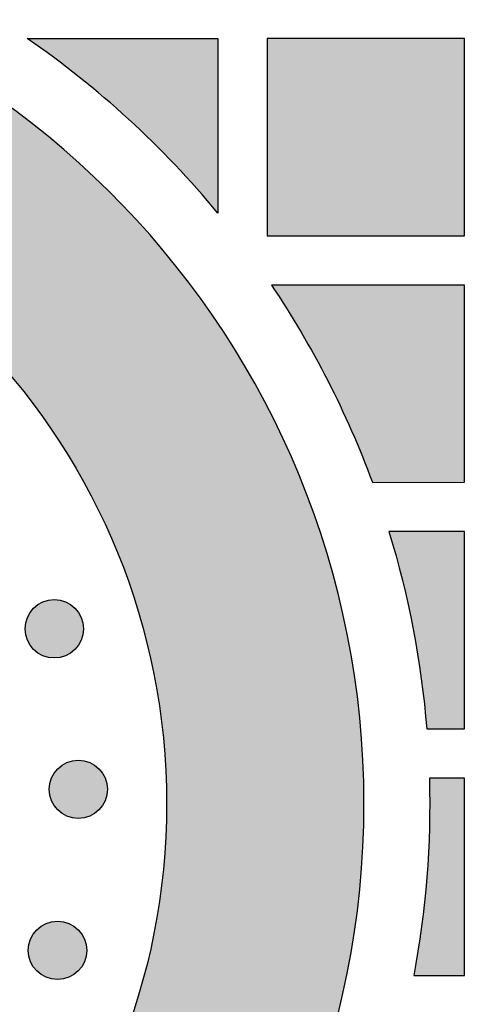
# Model space of a CAD drawing. Header units: millimetres. Extents: x -3873 to -97, y 912 to 4165.
# Tile 390 of 656: x -1623 to -1595, y 2578 to 2638. Entities that reach past the tile are written whole.
import ezdxf

# ---------------------------------------------------------------- set-up
doc = ezdxf.new("R2010")
doc.units = ezdxf.units.MM
doc.layers.add('pattern', color=7, linetype='Continuous', true_color=0x000000)

msp = doc.modelspace()

# ---------------------------------------------------------------- hatches: boundary and pattern name
at = {"layer": 'pattern'}
for points in [[(-1653.016, 2630.506), (-1652.142, 2630.454), (-1651.262, 2630.382), (-1650.376, 2630.289), (-1649.486, 2630.177), (-1648.591, 2630.043), (-1647.692, 2629.888), (-1646.791, 2629.712), (-1645.888, 2629.514), (-1644.983, 2629.293), (-1644.077, 2629.051), (-1643.172, 2628.785), (-1642.268, 2628.497), (-1641.365, 2628.186), (-1640.465, 2627.851), (-1639.568, 2627.494), (-1638.676, 2627.113), (-1637.788, 2626.708), (-1636.907, 2626.281), (-1636.033, 2625.83), (-1635.167, 2625.357), (-1634.309, 2624.86), (-1633.461, 2624.341), (-1632.623, 2623.8), (-1631.796, 2623.237), (-1630.982, 2622.651), (-1630.181, 2622.045), (-1629.393, 2621.417), (-1628.621, 2620.77), (-1627.864, 2620.102), (-1627.122, 2619.415), (-1626.398, 2618.709), (-1625.692, 2617.985), (-1625.004, 2617.244), (-1624.334, 2616.486), (-1623.685, 2615.712), (-1623.055, 2614.923), (-1622.446, 2614.119), (-1621.858, 2613.302), (-1621.292, 2612.472), (-1620.747, 2611.629), (-1620.225, 2610.776), (-1619.726, 2609.913), (-1619.249, 2609.04), (-1618.796, 2608.159), (-1618.365, 2607.27), (-1617.958, 2606.375), (-1617.575, 2605.474), (-1617.215, 2604.568), (-1616.878, 2603.658), (-1616.565, 2602.744), (-1616.275, 2601.829), (-1616.009, 2600.912), (-1615.766, 2599.994), (-1615.545, 2599.077), (-1615.347, 2598.161), (-1615.172, 2597.246), (-1615.018, 2596.334), (-1614.886, 2595.425), (-1614.776, 2594.52), (-1614.687, 2593.62), (-1614.618, 2592.725), (-1614.57, 2591.836), (-1614.541, 2590.953), (-1614.531, 2590.077), (-1614.541, 2589.201), (-1614.569, 2588.318), (-1614.618, 2587.429), (-1614.686, 2586.534), (-1614.775, 2585.634), (-1614.886, 2584.729), (-1615.017, 2583.82), (-1615.171, 2582.908), (-1615.346, 2581.993), (-1615.544, 2581.077), (-1615.764, 2580.16), (-1616.007, 2579.242), (-1616.274, 2578.325), (-1616.563, 2577.41), (-1616.876, 2576.496), (-1617.212, 2575.586), (-1617.572, 2574.68), (-1617.956, 2573.779), (-1618.362, 2572.883), (-1618.793, 2571.994), (-1619.246, 2571.113), (-1619.723, 2570.24), (-1620.222, 2569.377), (-1620.744, 2568.524), (-1621.288, 2567.681), (-1621.854, 2566.851), (-1622.442, 2566.034), (-1623.051, 2565.23), (-1623.68, 2564.441), (-1624.33, 2563.667), (-1624.999, 2562.909), (-1625.687, 2562.167), (-1626.394, 2561.443), (-1627.118, 2560.737), (-1627.859, 2560.05), (-1628.616, 2559.382), (-1629.388, 2558.734), (-1630.176, 2558.107), (-1630.977, 2557.5), (-1631.791, 2556.915), (-1632.617, 2556.351), (-1633.455, 2555.81), (-1634.303, 2555.29), (-1635.161, 2554.794), (-1636.027, 2554.32), (-1636.901, 2553.869), (-1637.782, 2553.442), (-1638.67, 2553.038), (-1639.562, 2552.657), (-1640.459, 2552.299), (-1641.359, 2551.964), (-1642.261, 2551.653), (-1643.166, 2551.364), (-1644.071, 2551.099), (-1644.976, 2550.856), (-1645.881, 2550.635), (-1646.785, 2550.437), (-1647.686, 2550.26), (-1648.584, 2550.106), (-1649.479, 2549.972), (-1650.37, 2549.859), (-1651.255, 2549.767), (-1652.136, 2549.694), (-1653.01, 2549.641), (-1653.009, 2537.63), (-1651.868, 2537.686), (-1650.719, 2537.768), (-1649.562, 2537.876), (-1648.399, 2538.01), (-1647.229, 2538.172), (-1646.055, 2538.362), (-1644.876, 2538.58), (-1643.695, 2538.827), (-1642.511, 2539.103), (-1641.326, 2539.408), (-1640.14, 2539.743), (-1638.956, 2540.109), (-1637.773, 2540.504), (-1636.594, 2540.93), (-1635.419, 2541.387), (-1634.249, 2541.874), (-1633.085, 2542.392), (-1631.929, 2542.941), (-1630.782, 2543.52), (-1629.645, 2544.13), (-1628.52, 2544.77), (-1627.406, 2545.44), (-1626.306, 2546.139), (-1625.221, 2546.868), (-1624.151, 2547.625), (-1623.099, 2548.41), (-1622.064, 2549.224), (-1621.049, 2550.064), (-1620.054, 2550.93), (-1619.08, 2551.823), (-1618.128, 2552.74), (-1617.199, 2553.68), (-1616.295, 2554.645), (-1615.415, 2555.631), (-1614.561, 2556.638), (-1613.733, 2557.666), (-1612.932, 2558.713), (-1612.159, 2559.777), (-1611.414, 2560.859), (-1610.698, 2561.957), (-1610.012, 2563.069), (-1609.355, 2564.195), (-1608.729, 2565.333), (-1608.132, 2566.483), (-1607.566, 2567.642), (-1607.032, 2568.811), (-1606.527, 2569.987), (-1606.054, 2571.169), (-1605.612, 2572.357), (-1605.201, 2573.549), (-1604.82, 2574.744), (-1604.47, 2575.941), (-1604.15, 2577.138), (-1603.861, 2578.335), (-1603.601, 2579.531), (-1603.371, 2580.725), (-1603.169, 2581.915), (-1602.996, 2583.101), (-1602.852, 2584.282), (-1602.735, 2585.457), (-1602.645, 2586.624), (-1602.581, 2587.784), (-1602.544, 2588.936), (-1602.531, 2590.078), (-1602.544, 2591.22), (-1602.582, 2592.372), (-1602.645, 2593.532), (-1602.735, 2594.699), (-1602.853, 2595.874), (-1602.998, 2597.055), (-1603.171, 2598.241), (-1603.372, 2599.431), (-1603.603, 2600.625), (-1603.863, 2601.821), (-1604.153, 2603.018), (-1604.472, 2604.215), (-1604.823, 2605.412), (-1605.203, 2606.607), (-1605.615, 2607.799), (-1606.057, 2608.986), (-1606.531, 2610.169), (-1607.035, 2611.345), (-1607.57, 2612.513), (-1608.136, 2613.672), (-1608.733, 2614.822), (-1609.359, 2615.96), (-1610.016, 2617.086), (-1610.703, 2618.198), (-1611.419, 2619.296), (-1612.164, 2620.377), (-1612.937, 2621.442), (-1613.738, 2622.489), (-1614.566, 2623.516), (-1615.42, 2624.523), (-1616.3, 2625.509), (-1617.205, 2626.473), (-1618.134, 2627.414), (-1619.086, 2628.331), (-1620.06, 2629.223), (-1621.056, 2630.089), (-1622.071, 2630.929), (-1623.106, 2631.742), (-1624.158, 2632.528), (-1625.228, 2633.285), (-1626.313, 2634.013), (-1627.413, 2634.712), (-1628.527, 2635.382), (-1629.653, 2636.022), (-1630.79, 2636.631), (-1631.937, 2637.21), (-1633.093, 2637.759), (-1634.257, 2638.277), (-1635.427, 2638.764), (-1636.602, 2639.22), (-1637.782, 2639.646), (-1638.964, 2640.042), (-1640.149, 2640.407), (-1641.334, 2640.742), (-1642.519, 2641.047), (-1643.703, 2641.323), (-1644.885, 2641.569), (-1646.063, 2641.787), (-1647.238, 2641.977), (-1648.407, 2642.138), (-1649.571, 2642.273), (-1650.727, 2642.38), (-1651.877, 2642.462), (-1653.017, 2642.518)], [(-1611.418, 2625.986), (-1612.696, 2627.483), (-1613.355, 2628.216), (-1614.028, 2628.938), (-1614.713, 2629.648), (-1615.411, 2630.347), (-1616.122, 2631.033), (-1616.844, 2631.707), (-1617.578, 2632.369), (-1618.324, 2633.017), (-1619.08, 2633.652), (-1619.848, 2634.273), (-1620.625, 2634.881), (-1621.412, 2635.474), (-1623.015, 2636.617), (-1611.419, 2636.618)], [(-1608.418, 2624.619), (-1596.418, 2624.62), (-1596.419, 2636.62), (-1608.419, 2636.619)], [(-1608.161, 2621.619), (-1607.24, 2620.206), (-1606.361, 2618.765), (-1605.524, 2617.296), (-1604.732, 2615.803), (-1603.984, 2614.286), (-1603.283, 2612.749), (-1602.628, 2611.193), (-1602.021, 2609.619), (-1596.417, 2609.62), (-1596.418, 2621.62)], [(-1601.009, 2606.619), (-1600.581, 2605.152), (-1600.193, 2603.673), (-1599.844, 2602.182), (-1599.536, 2600.682), (-1599.269, 2599.174), (-1599.043, 2597.659), (-1598.858, 2596.141), (-1598.714, 2594.619), (-1596.415, 2594.62), (-1596.416, 2606.62)], [(-1622.617, 2599.455), (-1622.589, 2599.428), (-1622.56, 2599.401), (-1622.53, 2599.374), (-1622.5, 2599.348), (-1622.468, 2599.322), (-1622.436, 2599.297), (-1622.402, 2599.272), (-1622.368, 2599.248), (-1622.333, 2599.225), (-1622.298, 2599.202), (-1622.261, 2599.18), (-1622.224, 2599.159), (-1622.186, 2599.138), (-1622.147, 2599.118), (-1622.108, 2599.1), (-1622.068, 2599.082), (-1622.027, 2599.065), (-1621.985, 2599.049), (-1621.944, 2599.033), (-1621.901, 2599.019), (-1621.858, 2599.006), (-1621.815, 2598.994), (-1621.771, 2598.983), (-1621.726, 2598.973), (-1621.682, 2598.965), (-1621.637, 2598.957), (-1621.592, 2598.951), (-1621.546, 2598.945), (-1621.5, 2598.941), (-1621.455, 2598.938), (-1621.409, 2598.936), (-1621.363, 2598.936), (-1621.317, 2598.936), (-1621.271, 2598.938), (-1621.225, 2598.941), (-1621.18, 2598.945), (-1621.134, 2598.951), (-1621.089, 2598.957), (-1621.044, 2598.965), (-1620.999, 2598.973), (-1620.955, 2598.983), (-1620.911, 2598.994), (-1620.868, 2599.006), (-1620.825, 2599.019), (-1620.782, 2599.034), (-1620.74, 2599.049), (-1620.699, 2599.065), (-1620.658, 2599.082), (-1620.618, 2599.1), (-1620.579, 2599.119), (-1620.54, 2599.138), (-1620.502, 2599.159), (-1620.465, 2599.18), (-1620.428, 2599.202), (-1620.392, 2599.225), (-1620.357, 2599.248), (-1620.323, 2599.272), (-1620.29, 2599.297), (-1620.258, 2599.322), (-1620.226, 2599.348), (-1620.195, 2599.374), (-1620.165, 2599.401), (-1620.136, 2599.428), (-1620.108, 2599.456), (-1620.081, 2599.484), (-1620.054, 2599.513), (-1620.027, 2599.543), (-1620.001, 2599.573), (-1619.975, 2599.605), (-1619.95, 2599.637), (-1619.925, 2599.671), (-1619.901, 2599.705), (-1619.878, 2599.74), (-1619.855, 2599.775), (-1619.833, 2599.812), (-1619.811, 2599.849), (-1619.791, 2599.887), (-1619.771, 2599.926), (-1619.752, 2599.965), (-1619.735, 2600.006), (-1619.718, 2600.046), (-1619.701, 2600.088), (-1619.686, 2600.13), (-1619.672, 2600.172), (-1619.659, 2600.215), (-1619.647, 2600.258), (-1619.636, 2600.302), (-1619.626, 2600.347), (-1619.618, 2600.391), (-1619.61, 2600.436), (-1619.603, 2600.482), (-1619.598, 2600.527), (-1619.594, 2600.573), (-1619.591, 2600.618), (-1619.589, 2600.664), (-1619.589, 2600.71), (-1619.589, 2600.756), (-1619.591, 2600.802), (-1619.594, 2600.848), (-1619.598, 2600.893), (-1619.603, 2600.939), (-1619.61, 2600.984), (-1619.618, 2601.029), (-1619.626, 2601.074), (-1619.636, 2601.118), (-1619.647, 2601.162), (-1619.659, 2601.205), (-1619.672, 2601.248), (-1619.686, 2601.291), (-1619.702, 2601.333), (-1619.718, 2601.374), (-1619.735, 2601.415), (-1619.753, 2601.455), (-1619.771, 2601.494), (-1619.791, 2601.533), (-1619.812, 2601.571), (-1619.833, 2601.608), (-1619.855, 2601.645), (-1619.878, 2601.681), (-1619.901, 2601.716), (-1619.925, 2601.75), (-1619.95, 2601.783), (-1619.975, 2601.815), (-1620.001, 2601.847), (-1620.027, 2601.878), (-1620.054, 2601.908), (-1620.081, 2601.937), (-1620.108, 2601.965), (-1620.137, 2601.992), (-1620.166, 2602.019), (-1620.196, 2602.046), (-1620.226, 2602.072), (-1620.258, 2602.098), (-1620.29, 2602.123), (-1620.324, 2602.148), (-1620.358, 2602.172), (-1620.393, 2602.196), (-1620.428, 2602.218), (-1620.465, 2602.24), (-1620.502, 2602.262), (-1620.54, 2602.282), (-1620.579, 2602.302), (-1620.618, 2602.321), (-1620.658, 2602.338), (-1620.699, 2602.356), (-1620.74, 2602.372), (-1620.782, 2602.387), (-1620.825, 2602.401), (-1620.868, 2602.414), (-1620.911, 2602.426), (-1620.955, 2602.437), (-1621, 2602.447), (-1621.044, 2602.456), (-1621.089, 2602.463), (-1621.134, 2602.47), (-1621.18, 2602.475), (-1621.226, 2602.479), (-1621.271, 2602.482), (-1621.317, 2602.484), (-1621.363, 2602.484), (-1621.409, 2602.484), (-1621.455, 2602.482), (-1621.501, 2602.479), (-1621.546, 2602.475), (-1621.592, 2602.47), (-1621.637, 2602.463), (-1621.682, 2602.455), (-1621.727, 2602.447), (-1621.771, 2602.437), (-1621.815, 2602.426), (-1621.858, 2602.414), (-1621.901, 2602.401), (-1621.944, 2602.387), (-1621.986, 2602.372), (-1622.027, 2602.355), (-1622.068, 2602.338), (-1622.108, 2602.32), (-1622.147, 2602.302), (-1622.186, 2602.282), (-1622.224, 2602.261), (-1622.261, 2602.24), (-1622.298, 2602.218), (-1622.334, 2602.195), (-1622.368, 2602.172), (-1622.403, 2602.148), (-1622.436, 2602.123), (-1622.468, 2602.098), (-1622.5, 2602.072), (-1622.531, 2602.046), (-1622.561, 2602.019), (-1622.59, 2601.992), (-1622.618, 2601.965), (-1622.645, 2601.936), (-1622.672, 2601.907), (-1622.699, 2601.878), (-1622.725, 2601.847), (-1622.751, 2601.815), (-1622.776, 2601.783), (-1622.801, 2601.749), (-1622.825, 2601.715), (-1622.848, 2601.68), (-1622.871, 2601.645), (-1622.893, 2601.608), (-1622.914, 2601.571), (-1622.935, 2601.533), (-1622.955, 2601.494), (-1622.973, 2601.455), (-1622.991, 2601.415), (-1623.008, 2601.374), (-1623.024, 2601.333), (-1623.04, 2601.291), (-1623.054, 2601.248), (-1623.067, 2601.205), (-1623.079, 2601.162), (-1623.09, 2601.118), (-1623.1, 2601.074), (-1623.108, 2601.029), (-1623.116, 2600.984), (-1623.122, 2600.939), (-1623.128, 2600.893), (-1623.132, 2600.848), (-1623.135, 2600.802), (-1623.137, 2600.756), (-1623.137, 2600.71), (-1623.137, 2600.664), (-1623.135, 2600.618), (-1623.132, 2600.572), (-1623.128, 2600.527), (-1623.122, 2600.481), (-1623.116, 2600.436), (-1623.108, 2600.391), (-1623.1, 2600.346), (-1623.09, 2600.302), (-1623.079, 2600.258), (-1623.067, 2600.215), (-1623.054, 2600.172), (-1623.039, 2600.129), (-1623.024, 2600.087), (-1623.008, 2600.046), (-1622.991, 2600.005), (-1622.973, 2599.965), (-1622.954, 2599.926), (-1622.935, 2599.887), (-1622.914, 2599.849), (-1622.893, 2599.812), (-1622.871, 2599.775), (-1622.848, 2599.74), (-1622.825, 2599.705), (-1622.801, 2599.67), (-1622.776, 2599.637), (-1622.751, 2599.605), (-1622.725, 2599.573), (-1622.699, 2599.542), (-1622.672, 2599.513), (-1622.645, 2599.484)], [(-1621.156, 2589.693), (-1621.128, 2589.666), (-1621.099, 2589.639), (-1621.069, 2589.612), (-1621.038, 2589.586), (-1621.006, 2589.56), (-1620.974, 2589.535), (-1620.941, 2589.51), (-1620.907, 2589.486), (-1620.872, 2589.463), (-1620.836, 2589.44), (-1620.799, 2589.418), (-1620.762, 2589.397), (-1620.724, 2589.376), (-1620.685, 2589.357), (-1620.646, 2589.338), (-1620.606, 2589.32), (-1620.565, 2589.303), (-1620.524, 2589.287), (-1620.482, 2589.272), (-1620.439, 2589.257), (-1620.396, 2589.244), (-1620.353, 2589.232), (-1620.309, 2589.221), (-1620.265, 2589.211), (-1620.22, 2589.203), (-1620.175, 2589.195), (-1620.13, 2589.189), (-1620.084, 2589.183), (-1620.039, 2589.179), (-1619.993, 2589.176), (-1619.947, 2589.174), (-1619.901, 2589.174), (-1619.855, 2589.174), (-1619.809, 2589.176), (-1619.764, 2589.179), (-1619.718, 2589.183), (-1619.672, 2589.189), (-1619.627, 2589.195), (-1619.582, 2589.203), (-1619.538, 2589.212), (-1619.493, 2589.221), (-1619.449, 2589.232), (-1619.406, 2589.244), (-1619.363, 2589.257), (-1619.32, 2589.272), (-1619.278, 2589.287), (-1619.237, 2589.303), (-1619.196, 2589.32), (-1619.156, 2589.338), (-1619.117, 2589.357), (-1619.078, 2589.376), (-1619.04, 2589.397), (-1619.003, 2589.418), (-1618.966, 2589.44), (-1618.931, 2589.463), (-1618.896, 2589.486), (-1618.862, 2589.51), (-1618.828, 2589.535), (-1618.796, 2589.56), (-1618.764, 2589.586), (-1618.734, 2589.612), (-1618.704, 2589.639), (-1618.675, 2589.666), (-1618.647, 2589.694), (-1618.619, 2589.722), (-1618.592, 2589.751), (-1618.565, 2589.781), (-1618.539, 2589.811), (-1618.513, 2589.843), (-1618.488, 2589.875), (-1618.463, 2589.909), (-1618.439, 2589.943), (-1618.416, 2589.978), (-1618.393, 2590.014), (-1618.371, 2590.05), (-1618.35, 2590.087), (-1618.329, 2590.125), (-1618.31, 2590.164), (-1618.291, 2590.203), (-1618.273, 2590.244), (-1618.256, 2590.284), (-1618.24, 2590.326), (-1618.225, 2590.368), (-1618.211, 2590.41), (-1618.197, 2590.453), (-1618.185, 2590.497), (-1618.174, 2590.54), (-1618.165, 2590.585), (-1618.156, 2590.629), (-1618.148, 2590.674), (-1618.142, 2590.72), (-1618.136, 2590.765), (-1618.132, 2590.811), (-1618.129, 2590.856), (-1618.128, 2590.902), (-1618.127, 2590.948), (-1618.128, 2590.994), (-1618.129, 2591.04), (-1618.132, 2591.086), (-1618.136, 2591.132), (-1618.142, 2591.177), (-1618.148, 2591.222), (-1618.156, 2591.267), (-1618.165, 2591.312), (-1618.174, 2591.356), (-1618.185, 2591.4), (-1618.198, 2591.444), (-1618.211, 2591.487), (-1618.225, 2591.529), (-1618.24, 2591.571), (-1618.256, 2591.612), (-1618.273, 2591.653), (-1618.291, 2591.693), (-1618.31, 2591.733), (-1618.329, 2591.771), (-1618.35, 2591.809), (-1618.371, 2591.847), (-1618.393, 2591.883), (-1618.416, 2591.919), (-1618.439, 2591.954), (-1618.463, 2591.988), (-1618.488, 2592.021), (-1618.513, 2592.053), (-1618.539, 2592.085), (-1618.565, 2592.116), (-1618.592, 2592.146), (-1618.619, 2592.175), (-1618.647, 2592.203), (-1618.675, 2592.23), (-1618.704, 2592.258), (-1618.734, 2592.284), (-1618.765, 2592.311), (-1618.796, 2592.336), (-1618.829, 2592.361), (-1618.862, 2592.386), (-1618.896, 2592.41), (-1618.931, 2592.434), (-1618.967, 2592.456), (-1619.003, 2592.478), (-1619.04, 2592.5), (-1619.078, 2592.52), (-1619.117, 2592.54), (-1619.157, 2592.559), (-1619.197, 2592.577), (-1619.237, 2592.594), (-1619.279, 2592.61), (-1619.321, 2592.625), (-1619.363, 2592.639), (-1619.406, 2592.652), (-1619.45, 2592.664), (-1619.494, 2592.675), (-1619.538, 2592.685), (-1619.582, 2592.694), (-1619.627, 2592.701), (-1619.673, 2592.708), (-1619.718, 2592.713), (-1619.764, 2592.717), (-1619.81, 2592.72), (-1619.855, 2592.722), (-1619.901, 2592.722), (-1619.947, 2592.722), (-1619.993, 2592.72), (-1620.039, 2592.717), (-1620.085, 2592.713), (-1620.13, 2592.708), (-1620.175, 2592.701), (-1620.22, 2592.694), (-1620.265, 2592.685), (-1620.309, 2592.675), (-1620.353, 2592.664), (-1620.397, 2592.652), (-1620.44, 2592.639), (-1620.482, 2592.625), (-1620.524, 2592.61), (-1620.565, 2592.593), (-1620.606, 2592.576), (-1620.646, 2592.558), (-1620.686, 2592.54), (-1620.724, 2592.52), (-1620.762, 2592.499), (-1620.8, 2592.478), (-1620.836, 2592.456), (-1620.872, 2592.433), (-1620.907, 2592.41), (-1620.941, 2592.386), (-1620.974, 2592.361), (-1621.007, 2592.336), (-1621.038, 2592.31), (-1621.069, 2592.284), (-1621.099, 2592.257), (-1621.128, 2592.23), (-1621.156, 2592.203), (-1621.184, 2592.175), (-1621.211, 2592.145), (-1621.237, 2592.116), (-1621.264, 2592.085), (-1621.289, 2592.053), (-1621.315, 2592.021), (-1621.339, 2591.988), (-1621.363, 2591.953), (-1621.387, 2591.918), (-1621.409, 2591.883), (-1621.431, 2591.846), (-1621.453, 2591.809), (-1621.473, 2591.771), (-1621.493, 2591.732), (-1621.512, 2591.693), (-1621.53, 2591.653), (-1621.547, 2591.612), (-1621.563, 2591.571), (-1621.578, 2591.529), (-1621.592, 2591.486), (-1621.605, 2591.443), (-1621.617, 2591.4), (-1621.628, 2591.356), (-1621.638, 2591.312), (-1621.647, 2591.267), (-1621.654, 2591.222), (-1621.661, 2591.177), (-1621.666, 2591.131), (-1621.67, 2591.086), (-1621.673, 2591.04), (-1621.675, 2590.994), (-1621.676, 2590.948), (-1621.675, 2590.902), (-1621.673, 2590.856), (-1621.67, 2590.81), (-1621.666, 2590.765), (-1621.661, 2590.719), (-1621.654, 2590.674), (-1621.647, 2590.629), (-1621.638, 2590.584), (-1621.628, 2590.54), (-1621.617, 2590.496), (-1621.605, 2590.453), (-1621.592, 2590.41), (-1621.578, 2590.367), (-1621.563, 2590.325), (-1621.547, 2590.284), (-1621.53, 2590.243), (-1621.512, 2590.203), (-1621.493, 2590.164), (-1621.473, 2590.125), (-1621.453, 2590.087), (-1621.431, 2590.05), (-1621.409, 2590.013), (-1621.387, 2589.978), (-1621.363, 2589.943), (-1621.339, 2589.909), (-1621.314, 2589.875), (-1621.289, 2589.843), (-1621.263, 2589.811), (-1621.237, 2589.78), (-1621.21, 2589.751), (-1621.183, 2589.722)], [(-1598.552, 2591.619), (-1598.531, 2590.114), (-1598.55, 2588.607), (-1598.61, 2587.1), (-1598.709, 2585.594), (-1598.849, 2584.092), (-1599.029, 2582.594), (-1599.248, 2581.103), (-1599.507, 2579.619), (-1596.414, 2579.62), (-1596.415, 2591.62)], [(-1622.422, 2579.899), (-1622.394, 2579.871), (-1622.365, 2579.844), (-1622.335, 2579.817), (-1622.304, 2579.791), (-1622.273, 2579.765), (-1622.24, 2579.74), (-1622.207, 2579.716), (-1622.173, 2579.691), (-1622.138, 2579.668), (-1622.102, 2579.645), (-1622.066, 2579.623), (-1622.028, 2579.602), (-1621.99, 2579.582), (-1621.952, 2579.562), (-1621.912, 2579.543), (-1621.872, 2579.525), (-1621.831, 2579.508), (-1621.79, 2579.492), (-1621.748, 2579.477), (-1621.706, 2579.463), (-1621.663, 2579.45), (-1621.619, 2579.438), (-1621.575, 2579.427), (-1621.531, 2579.417), (-1621.486, 2579.408), (-1621.441, 2579.4), (-1621.396, 2579.394), (-1621.351, 2579.389), (-1621.305, 2579.385), (-1621.259, 2579.382), (-1621.213, 2579.38), (-1621.167, 2579.379), (-1621.121, 2579.38), (-1621.076, 2579.382), (-1621.03, 2579.385), (-1620.984, 2579.389), (-1620.939, 2579.394), (-1620.893, 2579.401), (-1620.848, 2579.408), (-1620.804, 2579.417), (-1620.759, 2579.427), (-1620.716, 2579.438), (-1620.672, 2579.45), (-1620.629, 2579.463), (-1620.587, 2579.477), (-1620.545, 2579.492), (-1620.503, 2579.508), (-1620.463, 2579.525), (-1620.423, 2579.543), (-1620.383, 2579.562), (-1620.344, 2579.582), (-1620.306, 2579.602), (-1620.269, 2579.623), (-1620.233, 2579.645), (-1620.197, 2579.668), (-1620.162, 2579.692), (-1620.128, 2579.716), (-1620.095, 2579.74), (-1620.062, 2579.766), (-1620.031, 2579.791), (-1620, 2579.818), (-1619.97, 2579.844), (-1619.941, 2579.871), (-1619.913, 2579.899), (-1619.885, 2579.927), (-1619.858, 2579.956), (-1619.831, 2579.986), (-1619.805, 2580.017), (-1619.779, 2580.048), (-1619.754, 2580.081), (-1619.729, 2580.114), (-1619.705, 2580.148), (-1619.682, 2580.183), (-1619.659, 2580.219), (-1619.637, 2580.255), (-1619.616, 2580.293), (-1619.596, 2580.331), (-1619.576, 2580.369), (-1619.557, 2580.409), (-1619.539, 2580.449), (-1619.522, 2580.49), (-1619.506, 2580.531), (-1619.491, 2580.573), (-1619.477, 2580.615), (-1619.464, 2580.658), (-1619.452, 2580.702), (-1619.441, 2580.746), (-1619.431, 2580.79), (-1619.422, 2580.835), (-1619.414, 2580.88), (-1619.408, 2580.925), (-1619.403, 2580.97), (-1619.399, 2581.016), (-1619.396, 2581.062), (-1619.394, 2581.108), (-1619.393, 2581.154), (-1619.394, 2581.2), (-1619.396, 2581.245), (-1619.399, 2581.291), (-1619.403, 2581.337), (-1619.408, 2581.382), (-1619.414, 2581.428), (-1619.422, 2581.473), (-1619.431, 2581.517), (-1619.441, 2581.562), (-1619.452, 2581.605), (-1619.464, 2581.649), (-1619.477, 2581.692), (-1619.491, 2581.734), (-1619.506, 2581.776), (-1619.522, 2581.818), (-1619.539, 2581.858), (-1619.557, 2581.898), (-1619.576, 2581.938), (-1619.596, 2581.977), (-1619.616, 2582.015), (-1619.637, 2582.052), (-1619.659, 2582.088), (-1619.682, 2582.124), (-1619.706, 2582.159), (-1619.73, 2582.193), (-1619.754, 2582.226), (-1619.78, 2582.259), (-1619.805, 2582.29), (-1619.832, 2582.321), (-1619.858, 2582.351), (-1619.885, 2582.38), (-1619.913, 2582.408), (-1619.941, 2582.436), (-1619.97, 2582.463), (-1620, 2582.49), (-1620.031, 2582.516), (-1620.062, 2582.542), (-1620.095, 2582.567), (-1620.128, 2582.592), (-1620.162, 2582.616), (-1620.197, 2582.639), (-1620.233, 2582.662), (-1620.269, 2582.684), (-1620.307, 2582.705), (-1620.345, 2582.725), (-1620.383, 2582.745), (-1620.423, 2582.764), (-1620.463, 2582.782), (-1620.504, 2582.799), (-1620.545, 2582.815), (-1620.587, 2582.83), (-1620.629, 2582.844), (-1620.672, 2582.857), (-1620.716, 2582.869), (-1620.76, 2582.88), (-1620.804, 2582.89), (-1620.849, 2582.899), (-1620.894, 2582.907), (-1620.939, 2582.913), (-1620.984, 2582.918), (-1621.03, 2582.922), (-1621.076, 2582.925), (-1621.122, 2582.927), (-1621.168, 2582.928), (-1621.214, 2582.927), (-1621.259, 2582.925), (-1621.305, 2582.922), (-1621.351, 2582.918), (-1621.396, 2582.913), (-1621.442, 2582.907), (-1621.487, 2582.899), (-1621.531, 2582.89), (-1621.575, 2582.88), (-1621.619, 2582.869), (-1621.663, 2582.857), (-1621.706, 2582.844), (-1621.748, 2582.83), (-1621.79, 2582.815), (-1621.832, 2582.799), (-1621.872, 2582.782), (-1621.912, 2582.764), (-1621.952, 2582.745), (-1621.991, 2582.725), (-1622.029, 2582.705), (-1622.066, 2582.684), (-1622.102, 2582.662), (-1622.138, 2582.639), (-1622.173, 2582.615), (-1622.207, 2582.591), (-1622.24, 2582.567), (-1622.273, 2582.541), (-1622.304, 2582.516), (-1622.335, 2582.489), (-1622.365, 2582.463), (-1622.394, 2582.436), (-1622.422, 2582.408), (-1622.45, 2582.38), (-1622.477, 2582.351), (-1622.504, 2582.321), (-1622.53, 2582.29), (-1622.556, 2582.259), (-1622.581, 2582.226), (-1622.605, 2582.193), (-1622.63, 2582.159), (-1622.653, 2582.124), (-1622.676, 2582.088), (-1622.698, 2582.052), (-1622.719, 2582.014), (-1622.739, 2581.976), (-1622.759, 2581.938), (-1622.778, 2581.898), (-1622.796, 2581.858), (-1622.813, 2581.817), (-1622.829, 2581.776), (-1622.844, 2581.734), (-1622.858, 2581.692), (-1622.871, 2581.649), (-1622.883, 2581.605), (-1622.894, 2581.561), (-1622.904, 2581.517), (-1622.913, 2581.472), (-1622.921, 2581.427), (-1622.927, 2581.382), (-1622.932, 2581.337), (-1622.936, 2581.291), (-1622.939, 2581.245), (-1622.941, 2581.199), (-1622.942, 2581.153), (-1622.941, 2581.107), (-1622.939, 2581.062), (-1622.936, 2581.016), (-1622.932, 2580.97), (-1622.927, 2580.925), (-1622.92, 2580.879), (-1622.913, 2580.834), (-1622.904, 2580.79), (-1622.894, 2580.746), (-1622.883, 2580.702), (-1622.871, 2580.658), (-1622.858, 2580.615), (-1622.844, 2580.573), (-1622.829, 2580.531), (-1622.813, 2580.489), (-1622.796, 2580.449), (-1622.778, 2580.409), (-1622.759, 2580.369), (-1622.739, 2580.33), (-1622.719, 2580.292), (-1622.698, 2580.255), (-1622.676, 2580.219), (-1622.653, 2580.183), (-1622.629, 2580.148), (-1622.605, 2580.114), (-1622.581, 2580.081), (-1622.555, 2580.048), (-1622.53, 2580.017), (-1622.503, 2579.986), (-1622.477, 2579.956), (-1622.45, 2579.927)]]:
    msp.add_hatch(color=256, dxfattribs=at).paths.add_polyline_path(points, flags=0)

# ---------------------------------------------------------------- linework, layer by layer
for points in [[(-1623.015, 2636.617), (-1611.419, 2636.618), (-1611.418, 2625.986)], [(-1602.021, 2609.619), (-1596.417, 2609.62), (-1596.418, 2621.62), (-1608.161, 2621.619)], [(-1598.714, 2594.619), (-1596.415, 2594.62), (-1596.416, 2606.62), (-1601.009, 2606.619)], [(-1599.507, 2579.619), (-1596.414, 2579.62), (-1596.415, 2591.62), (-1598.552, 2591.619)]]:
    msp.add_lwpolyline(points, dxfattribs=at)
msp.add_lwpolyline([(-1608.418, 2624.619), (-1596.418, 2624.62), (-1596.419, 2636.62), (-1608.419, 2636.619)], close=True, dxfattribs=at)
for centre in [(-1621.363, 2600.71), (-1619.901, 2590.948), (-1621.167, 2581.154)]:
    msp.add_circle(centre, 1.774, dxfattribs=at)
for centre, radius, start, end in [((-1655.013, 2590.074), 52.482, 272.18865, 87.8207), ((-1655.013, 2590.074), 56.482, 39.4803, 55.4917), ((-1654.795, 2907.856), 387.7, 270.26416, 310.72828)]:
    msp.add_arc(centre, radius, start, end, dxfattribs=at)
at = {"layer": 'pattern', "extrusion": (0, 0, -1)}
for centre, radius, start, end in [((1655.013, 2590.074), 40.482, 92.82716, 267.16349), ((1655.013, 2590.074), 56.482, 146.04833, 159.75404), ((1655.013, 2590.074), 56.482, 162.96632, 175.38383), ((1654.795, 2907.856), 375.7, 234.147, 269.72755), ((1655.013, 2590.074), 56.482, 178.4319, 190.66643)]:
    msp.add_arc(centre, radius, start, end, dxfattribs=at)

doc.saveas('drawing.dxf')
